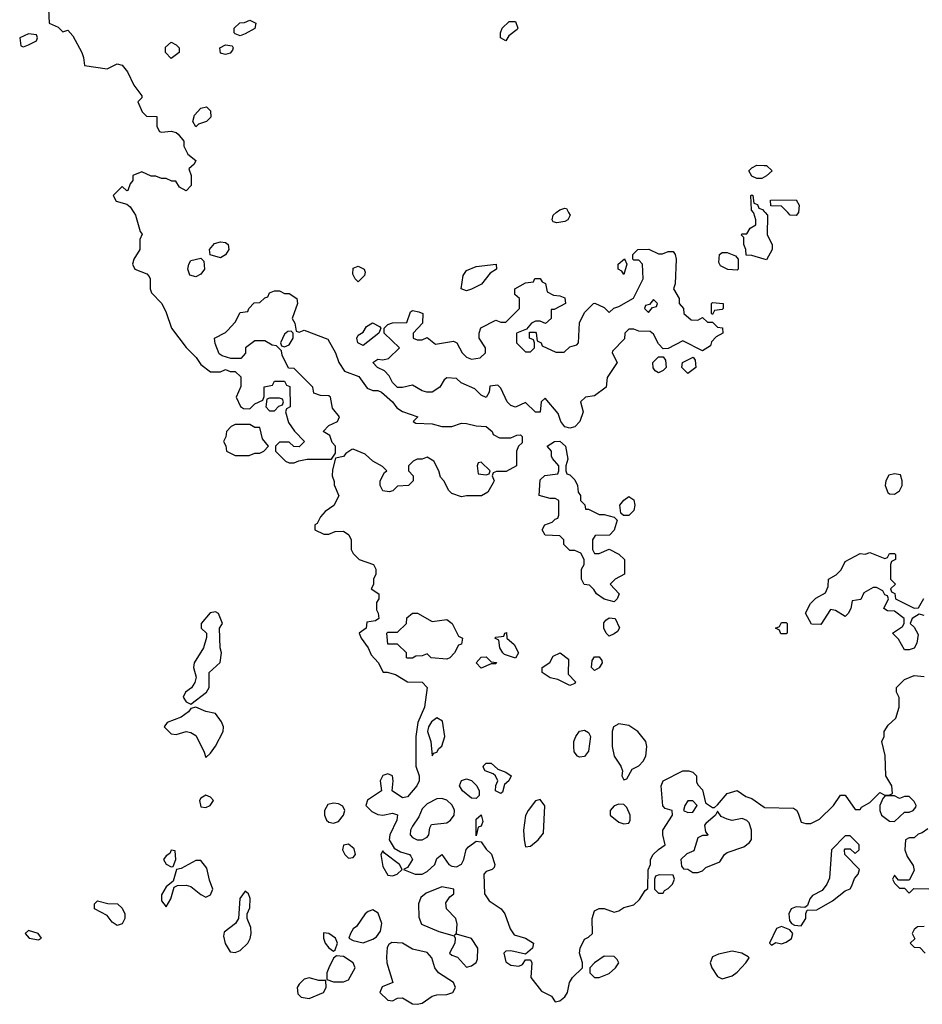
# Model space of a CAD drawing. Header units: inches. Extents: x 2380053 to 2584298, y 380219 to 546618.
# Tile 369 of 656: x 2546974 to 2550643, y 406782 to 410784. Entities that reach past the tile are written whole.
import ezdxf

# ---------------------------------------------------------------- set-up
doc = ezdxf.new("R2010")
doc.units = ezdxf.units.IN
doc.header["$MEASUREMENT"] = 0
for name, color, linetype in [('C5440', 7, 'Continuous'), ('C5441', 7, 'Continuous'), ('C5450', 7, 'Continuous'), ('C5451', 7, 'Continuous')]:
    doc.layers.add(name, color=color, linetype=linetype)

msp = doc.modelspace()

# ---------------------------------------------------------------- linework, layer by layer
at = {"layer": 'C5440', "color": 2, "elevation": 30}
for points in [[(2547438.4, 410000), (2547444.7, 409990), (2547463.6, 409923.6), (2547471.6, 409911.6), (2547462, 409890), (2547462, 409850), (2547438, 409810), (2547432, 409790), (2547442, 409770), (2547490.9, 409750.9), (2547499.8, 409739.8), (2547504.7, 409730), (2547504.7, 409690), (2547510, 409674), (2547552, 409630), (2547570, 409594), (2547591.3, 409530), (2547650, 409452), (2547691.2, 409411.1), (2547710, 409382), (2547750, 409352), (2547790, 409352), (2547810, 409362), (2547830, 409354), (2547850, 409354), (2547872.7, 409332.7), (2547872.7, 409292.7), (2547854, 409250), (2547871.6, 409211.6), (2547883.6, 409203.6), (2547910, 409202), (2547930, 409222), (2547962, 409238), (2547967.3, 409252.7), (2547968.4, 409291.6), (2548002, 409298), (2548010, 409314), (2548050, 409314), (2548058, 409298), (2548072.7, 409292.7), (2548074, 409210), (2548058, 409202), (2548054, 409190), (2548066.4, 409146.4), (2548091.6, 409111.6), (2548132, 409070), (2548110, 409048), (2548088.4, 409048.4), (2548070, 409066), (2548030, 409066), (2548014, 409050), (2548014, 409030), (2548054, 408990), (2548070, 408982), (2548090, 408982), (2548108.7, 408991.3), (2548142, 408998), (2548242, 408998), (2548258, 409022), (2548258, 409050), (2548244.7, 409064.7), (2548234, 409094), (2548208, 409110), (2548230, 409134), (2548266, 409150), (2548274, 409170), (2548245.2, 409205.2), (2548238, 409250), (2548230, 409255.3), (2548196.4, 409256.4), (2548170, 409266), (2548166, 409290), (2548090, 409366), (2548067.3, 409367.3), (2548040.4, 409420.4), (2548038, 409438), (2548018, 409458), (2548000.4, 409460.4), (2547970, 409478), (2547930, 409478), (2547892, 409450), (2547892, 409428), (2547872.7, 409407.3), (2547832.7, 409407.3), (2547797.2, 409417.2), (2547785.2, 409425.2), (2547768.4, 409468.4), (2547766, 409490), (2547810, 409512), (2547819, 409521), (2547850, 409554), (2547870, 409594), (2547902, 409598), (2547906, 409610), (2547927.3, 409632.7), (2547950, 409634), (2547970, 409654), (2547982, 409658), (2547990, 409674), (2548010, 409682), (2548030, 409682), (2548050, 409671.3), (2548070, 409671), (2548101, 409650), (2548102.8, 409630), (2548082, 409570), (2548092, 409550), (2548098, 409518), (2548110, 409514), (2548130, 409522), (2548226, 409486), (2548258, 409430), (2548271, 409390), (2548294.8, 409354.8), (2548353, 409333), (2548385.8, 409285.8), (2548410, 409277.3), (2548430, 409277.3), (2548444.7, 409270), (2548490, 409231), (2548506.6, 409206.6), (2548530, 409190.7), (2548592, 409170), (2548574, 409150), (2548583.6, 409143.6), (2548650, 409141), (2548690, 409130.8), (2548730, 409131), (2548770, 409144), (2548790, 409142.8), (2548830, 409133.4), (2548870, 409130.6), (2548894.8, 409110), (2548898, 409098), (2548924.7, 409084.7), (2548970, 409084.7), (2548995.3, 409095.3), (2549010, 409096), (2549016, 409090), (2549016, 409064), (2549002, 409050), (2548994, 409030), (2548994, 408970), (2548952, 408948), (2548912.7, 408947.3), (2548898, 408942), (2548894, 408930), (2548902, 408910), (2548898, 408902), (2548876.9, 408863.1), (2548851.3, 408848.7), (2548790, 408849), (2548770, 408844), (2548730, 408858), (2548718, 408870), (2548698, 408910), (2548684.7, 408924.7), (2548678, 408950), (2548658, 408990), (2548630, 409006), (2548610, 408998), (2548590, 408998), (2548574, 408990), (2548554, 408970), (2548554, 408950), (2548574, 408930), (2548574, 408910), (2548554, 408890), (2548510, 408888), (2548490.9, 408869.1), (2548475.3, 408864.7), (2548450, 408868.7), (2548439, 408890), (2548439, 408910), (2548456.4, 408943.6), (2548466, 408950), (2548448.4, 408968.4), (2548409.1, 408989.1), (2548378, 409018), (2548330, 409038), (2548323.6, 409036.4), (2548299.6, 409020.4), (2548290, 409008), (2548258, 409002), (2548245.4, 408954.6), (2548244.7, 408930), (2548252.7, 408907.3), (2548252.7, 408892.7), (2548270.9, 408849.1), (2548250.7, 408809.3), (2548215.3, 408784.7), (2548196.9, 408763.1), (2548183.6, 408736.4), (2548174, 408730), (2548174, 408710), (2548210, 408692), (2548230, 408692), (2548256.4, 408703.6), (2548290, 408704.7), (2548312, 408690), (2548322, 408670), (2548322, 408630), (2548330, 408614), (2548354, 408590), (2548412, 408570), (2548422, 408550), (2548422, 408530), (2548412, 408510), (2548412, 408488), (2548402, 408470), (2548434, 408450), (2548434, 408430), (2548424.7, 408415.3), (2548424.7, 408384.7), (2548431.6, 408371.6), (2548434, 408350), (2548419.6, 408340.4), (2548384.7, 408335.3), (2548382, 408310), (2548354, 408290), (2548362, 408270), (2548390.9, 408230.9), (2548402, 408202), (2548431.6, 408171.6), (2548452, 408132), (2548468, 408132), (2548502, 408122), (2548550, 408092), (2548610, 408091.3), (2548630.7, 408070), (2548619.5, 407990), (2548592.8, 407927.2), (2548584, 407870), (2548584.4, 407750), (2548597.3, 407710), (2548597.3, 407690), (2548587.7, 407670), (2548550, 407625.2), (2548530, 407621.2), (2548488, 407650), (2548492, 407690), (2548488.7, 407710), (2548470, 407718), (2548450, 407712), (2548439.1, 407690), (2548444.7, 407650), (2548388, 407612), (2548381, 407590), (2548405.2, 407565.2), (2548430, 407553.4), (2548450, 407550.5), (2548490, 407558.8), (2548510, 407552), (2548506.8, 407530), (2548478.8, 407470), (2548476, 407450), (2548496.8, 407416.8), (2548521.3, 407401.3), (2548558, 407390), (2548563.5, 407383.5), (2548571, 407370), (2548550, 407338), (2548534, 407330), (2548582, 407310), (2548610, 407310.8), (2548630, 407321), (2548662, 407350), (2548670, 407374), (2548690, 407390.8), (2548718, 407350), (2548730, 407342.8), (2548750, 407341), (2548770, 407351.3), (2548779.3, 407370), (2548789.3, 407410.7), (2548798.6, 407421.4), (2548830, 407444.7), (2548850, 407442), (2548870, 407412), (2548891.6, 407391.6), (2548904.7, 407350), (2548902, 407338), (2548894, 407330), (2548870, 407322), (2548861, 407310), (2548864, 407230), (2548882.3, 407202.3), (2548930.8, 407170), (2548946, 407150), (2548967.7, 407087.7), (2548983.8, 407063.8), (2549030.4, 407050.4), (2549062, 407030), (2549058, 407010), (2549030, 406986), (2548970, 406999), (2548950, 406998), (2548942, 406990), (2548950, 406954), (2548970, 406941), (2549003.1, 406936.9), (2549017.2, 406942.8), (2549030, 406962), (2549050, 406962), (2549056, 406950), (2549052, 406890), (2549095.3, 406835.3), (2549135.2, 406815.2), (2549150, 406792), (2549170, 406796), (2549190, 406811.3), (2549201.2, 406830), (2549209.2, 406870), (2549221.2, 406890), (2549262, 406930), (2549261.2, 406950), (2549249.5, 406989.5), (2549252, 407010), (2549270, 407046.8), (2549286, 407054), (2549302, 407070), (2549300.7, 407130), (2549310, 407161), (2549329.4, 407170.6), (2549350, 407170.6), (2549390, 407156), (2549410, 407161), (2549430, 407174.8), (2549470, 407186), (2549492.9, 407207.1), (2549516.4, 407243.6), (2549527.3, 407252.7), (2549528.4, 407328.4), (2549538, 407350), (2549538, 407370), (2549549.3, 407390.7), (2549570, 407411.3), (2549598, 407430), (2549588, 407470), (2549588, 407490), (2549628, 407550), (2549626, 407570), (2549598, 407578), (2549588.8, 407588.9), (2549581.2, 407670), (2549589.2, 407690), (2549669.4, 407730.6), (2549694, 407730), (2549710, 407724.7), (2549724.7, 407710), (2549725.4, 407685.4), (2549730, 407674), (2549750, 407654), (2549761, 407601), (2549790, 407582), (2549798, 407582), (2549810, 407592), (2549850, 407638), (2549890, 407651.3), (2549926, 407626), (2549950, 407618), (2550000, 407583.4)], [(2549205.4, 410000), (2549211.3, 409990), (2549202, 409970), (2549190, 409964), (2549158, 409958), (2549142, 409962), (2549138, 409970), (2549142, 409990), (2549155.2, 410000)], [(2550000, 409811), (2549950, 409826), (2549927.3, 409827.3), (2549926, 409850), (2549918, 409870), (2549918, 409898), (2549906, 409910), (2549910, 409914), (2549930, 409914), (2549943.1, 409936.9), (2549966, 409950), (2549966, 409970), (2549958, 409998), (2549956.3, 410000)]]:
    msp.add_lwpolyline(points, dxfattribs=at)
at = {"layer": 'C5440', "color": 2}
for points, elevation in [([(2547790, 409815.3), (2547748, 409828), (2547746, 409850), (2547765.2, 409874.8), (2547790, 409881), (2547810, 409878), (2547822, 409870), (2547824.7, 409850), (2547810, 409828)], 30), ([(2549570, 409832), (2549587.3, 409832.7), (2549610, 409842), (2549630, 409842), (2549638, 409830), (2549642, 409810), (2549638, 409710), (2549632, 409690), (2549654, 409650), (2549654, 409630), (2549672, 409610), (2549674, 409590), (2549703.6, 409563.6), (2549730, 409562), (2549750, 409574), (2549770, 409554), (2549790, 409554), (2549810, 409534), (2549831.2, 409531.1), (2549832, 409510), (2549804.7, 409495.3), (2549786, 409474), (2549782, 409458), (2549750, 409438), (2549670, 409478), (2549610, 409448), (2549590, 409446), (2549570, 409466), (2549550, 409506), (2549536.4, 409516.4), (2549490, 409518), (2549470, 409526), (2549450, 409526), (2549434, 409510), (2549432.7, 409487.3), (2549383.6, 409436.4), (2549382, 409430), (2549402, 409390), (2549362, 409330), (2549358, 409290), (2549310, 409255.3), (2549274, 409250), (2549254, 409230), (2549264.7, 409190), (2549251.3, 409150), (2549230, 409129.5), (2549210, 409123.7), (2549189.6, 409129.6), (2549174, 409150), (2549163.1, 409183.1), (2549110, 409246), (2549094, 409230), (2549090, 409188.7), (2549070, 409188), (2549030, 409228), (2548990, 409208.7), (2548970, 409215.3), (2548955.3, 409230), (2548930, 409286), (2548918, 409298), (2548885.4, 409294.6), (2548882, 409270), (2548870, 409248.7), (2548850, 409258), (2548824, 409284), (2548768.4, 409308.4), (2548750, 409326), (2548710, 409328), (2548699.6, 409320.4), (2548682, 409290), (2548650, 409269.3), (2548629.4, 409269.4), (2548610, 409275.3), (2548570, 409298), (2548530, 409289.2), (2548509.4, 409289.4), (2548489.4, 409309.4), (2548476, 409336), (2548457.2, 409357.2), (2548428, 409370), (2548409, 409390), (2548430, 409404.7), (2548450, 409402), (2548473.6, 409406.4), (2548518, 409450), (2548455.3, 409510), (2548455.3, 409530), (2548470, 409544.7), (2548490, 409552), (2548547.3, 409552.7), (2548563.1, 409596.9), (2548570, 409602), (2548596.9, 409596.9), (2548612, 409590), (2548611, 409550), (2548574, 409510), (2548574, 409490), (2548590, 409482), (2548610, 409482), (2548630, 409492), (2548664.7, 409464.7), (2548736.9, 409476.9), (2548751.2, 409471.1), (2548772, 409430), (2548790, 409412), (2548810, 409404.7), (2548846, 409410), (2548868, 409430), (2548868, 409450), (2548842, 409490), (2548842, 409510), (2548848.7, 409531.3), (2548910, 409562), (2548930, 409554), (2548950, 409554), (2549006, 409610), (2549006, 409650), (2548987.3, 409667.3), (2548986, 409690), (2549030, 409714), (2549062, 409718), (2549068.4, 409731.6), (2549090, 409732), (2549098, 409718), (2549111.6, 409711.6), (2549118, 409678), (2549143.6, 409663.6), (2549170, 409662), (2549190, 409654), (2549192, 409630), (2549146, 409606), (2549134, 409606), (2549134, 409570), (2549111.6, 409548.4), (2549090, 409558), (2549070, 409558), (2549054, 409550), (2549034, 409526), (2548994, 409510), (2548994, 409470), (2549030, 409434), (2549050, 409434), (2549066, 409450), (2549066, 409470), (2549062, 409482), (2549046, 409490), (2549046, 409514), (2549070, 409514), (2549074, 409510), (2549078, 409478), (2549094, 409470), (2549098, 409458), (2549152.7, 409432.7), (2549187.3, 409432.7), (2549210, 409454), (2549238, 409462), (2549246, 409470), (2549248.8, 409551.1), (2549270, 409594), (2549306, 409630), (2549311.6, 409631.6), (2549350, 409614), (2549370, 409594), (2549388.4, 409611.6), (2549410, 409618), (2549468.4, 409651.6), (2549508, 409730), (2549506, 409790), (2549490, 409806), (2549470, 409806), (2549466, 409810), (2549466, 409830), (2549486, 409850), (2549531.2, 409851.1)], 30), ([(2547690, 409739), (2547665.2, 409745.2), (2547657.2, 409770), (2547661.2, 409790), (2547670, 409804.7), (2547710, 409814), (2547722, 409802), (2547724.7, 409770), (2547710, 409749)], 30), ([(2549430, 409748), (2549422, 409762), (2549406, 409770), (2549406, 409790), (2549432, 409812), (2549442, 409790)], 30), ([(2549890, 409766), (2549852, 409768), (2549823.1, 409783.1), (2549816.4, 409796.4), (2549818, 409830), (2549830, 409838), (2549850, 409838), (2549883.6, 409823.6), (2549894, 409810), (2549894, 409770)], 30), ([(2548350, 409718), (2548338, 409730), (2548328, 409750), (2548330, 409774), (2548350, 409782), (2548374, 409770), (2548378, 409758), (2548375.3, 409744.7)], 30), ([(2548790, 409682), (2548768, 409690), (2548776.5, 409743.5), (2548790, 409764.7), (2548830, 409781), (2548910.7, 409790.7), (2548912, 409770), (2548886.4, 409753.6), (2548850.8, 409709.2), (2548810, 409688.7)], 30), ([(2549550, 409646), (2549534, 409626), (2549518, 409622), (2549514, 409610), (2549530, 409594), (2549546, 409614), (2549562, 409618), (2549566, 409630)], 30), ([(2549790, 409586), (2549786, 409590), (2549786, 409630), (2549790, 409634), (2549834, 409630), (2549834, 409610), (2549830, 409606), (2549798, 409602)], 30), ([(2548370, 409459), (2548349, 409470), (2548344, 409490), (2548350, 409502), (2548370, 409514), (2548383.1, 409536.9), (2548408.4, 409551.6), (2548436.9, 409536.9), (2548442, 409530), (2548434, 409510)], 30), ([(2548078, 409518), (2548063.6, 409516.4), (2548050, 409506), (2548034, 409470), (2548038, 409458), (2548050, 409454), (2548070, 409462), (2548086, 409490), (2548086, 409510)], 30), ([(2549570, 409348.7), (2549556.4, 409356.4), (2549548.4, 409368.4), (2549548, 409390), (2549570, 409414), (2549590, 409414), (2549599.6, 409399.6), (2549602, 409370), (2549590, 409358)], 30), ([(2549690, 409346), (2549666, 409370), (2549668, 409390), (2549711.6, 409411.6), (2549719.6, 409399.6), (2549722, 409370)], 30), ([(2548030, 409246), (2547990, 409246), (2547978, 409242), (2547974, 409210), (2547990, 409194), (2548010, 409194), (2548027.3, 409212.7), (2548042, 409218), (2548046, 409230), (2548042, 409242)], 30), ([(2547910, 409138), (2547850, 409138), (2547834, 409130), (2547814, 409110), (2547811.6, 409088.4), (2547802, 409070), (2547811.6, 409051.6), (2547814, 409030), (2547850, 409012), (2547907.3, 409012.7), (2547930, 409022), (2547950, 409022), (2547966, 409030), (2547986, 409050), (2547960.4, 409080.4), (2547950, 409126), (2547930, 409126)], 30), ([(2549274, 408794), (2549286, 408794), (2549330, 408772), (2549350, 408772), (2549390, 408762), (2549402, 408750), (2549390.9, 408709.1), (2549371.2, 408688.9), (2549312.7, 408687.3), (2549302, 408670), (2549302, 408630), (2549310, 408614), (2549330, 408614), (2549370, 408632), (2549410, 408612), (2549432, 408590), (2549432, 408530), (2549394, 408510), (2549374, 408490), (2549411, 408450), (2549402, 408430), (2549390, 408418), (2549349.1, 408429.1), (2549318, 408450), (2549308.4, 408468.4), (2549290, 408486), (2549268.7, 408488.7), (2549258, 408510), (2549258, 408550), (2549268, 408570), (2549268, 408590), (2549255.3, 408615.3), (2549230, 408626), (2549210, 408626), (2549186, 408650), (2549186, 408670), (2549170, 408686), (2549110, 408688), (2549098, 408710), (2549108.8, 408731.1), (2549138, 408742), (2549150, 408754), (2549162, 408758), (2549166, 408770), (2549166, 408830), (2549150, 408838), (2549130, 408838), (2549086, 408850), (2549090, 408914), (2549108.4, 408931.6), (2549162, 408938), (2549166, 408950), (2549166, 408970), (2549140.2, 409000.2), (2549135.3, 409010), (2549135.3, 409030), (2549118, 409050), (2549148, 409070), (2549170, 409070.8), (2549193, 409050), (2549202, 408998), (2549194, 408970), (2549194, 408950), (2549198, 408938), (2549210, 408934), (2549230, 408914), (2549242, 408890), (2549243.6, 408863.6), (2549254, 408850), (2549254, 408830), (2549271.6, 408811.6)], 30), ([(2548850, 408986), (2548838, 408982), (2548834, 408970), (2548838, 408938), (2548870, 408934), (2548882, 408938), (2548886, 408950)], 30), ([(2549428, 408768), (2549418, 408778), (2549414, 408810), (2549430, 408831.3), (2549450, 408846), (2549470, 408832), (2549474.8, 408810), (2549470.6, 408789.4), (2549450, 408768.7)], 30), ([(2547770, 408377.2), (2547747.7, 408372.3), (2547712, 408330), (2547712, 408310), (2547734, 408290), (2547732.7, 408272.7), (2547721, 408230), (2547682.8, 408170), (2547680.7, 408150), (2547690.7, 408110.7), (2547685.5, 408090), (2547672.4, 408067.6), (2547648, 408050), (2547639.1, 408030), (2547650, 408011), (2547670, 408002), (2547732.7, 408050), (2547744.5, 408070), (2547744, 408130), (2547789.3, 408170.7), (2547794, 408210), (2547788.8, 408231.1), (2547786, 408310), (2547798, 408330), (2547782, 408370)], 30), ([(2548650, 408338), (2548710, 408346), (2548731.3, 408330), (2548758, 408278), (2548774, 408270), (2548770, 408246), (2548758, 408242), (2548742, 408210), (2548722, 408190), (2548710, 408185.2), (2548646, 408190), (2548630, 408206), (2548610, 408198), (2548583.6, 408196.4), (2548570, 408188), (2548550, 408188), (2548546, 408190), (2548546, 408210), (2548510, 408246), (2548470, 408246), (2548466, 408290), (2548470, 408294), (2548510, 408294), (2548546, 408330), (2548547.3, 408352.7), (2548570, 408372), (2548591.6, 408371.6)], 30), ([(2549370, 408278), (2549358, 408290), (2549348, 408310), (2549348.4, 408331.6), (2549356.4, 408343.6), (2549370, 408352), (2549394, 408350), (2549411.6, 408311.6), (2549403.6, 408296.4), (2549390, 408288)], 30), ([(2548990, 408188.7), (2548944, 408204), (2548938, 408210), (2548926, 408230), (2548922, 408262), (2548906, 408270), (2548910, 408274), (2548942, 408278), (2548946, 408290), (2548952.7, 408292.7), (2548954, 408270), (2548983.6, 408243.6), (2549002, 408210)], 30), ([(2549210, 408078), (2549162, 408102), (2549130, 408109), (2549098, 408130), (2549098, 408150), (2549128.4, 408171.6), (2549143.1, 408196.9), (2549170.7, 408210.7), (2549204.7, 408184.7), (2549203.6, 408123.6), (2549232.7, 408092.7), (2549230, 408086)], 30), ([(2548850, 408148), (2548829, 408170), (2548850, 408192), (2548870, 408194), (2548890, 408174), (2548911.6, 408171.6), (2548910, 408166), (2548890, 408166)], 30), ([(2549310, 408138), (2549298, 408150), (2549300.4, 408179.6), (2549310, 408194), (2549330, 408194), (2549339.6, 408179.6), (2549342, 408170), (2549330, 408148.7)], 30), ([(2547690, 407989.4), (2547670, 407984), (2547660.7, 407970), (2547630, 407949.3), (2547573.4, 407926.6), (2547561, 407910), (2547590, 407881.6), (2547610, 407878), (2547650, 407890.4), (2547670, 407886.4), (2547690, 407874.9), (2547722.8, 407810), (2547730, 407784.7), (2547750, 407802), (2547770, 407830.7), (2547800.5, 407890), (2547802, 407910), (2547794.7, 407930), (2547770, 407963.7), (2547730, 407972.3)], 30), ([(2548670, 407946), (2548647.4, 407930), (2548636, 407910), (2548631.9, 407890), (2548644.9, 407850), (2548650, 407792), (2548658, 407802), (2548670, 407806.8), (2548678.3, 407821.7), (2548690, 407831), (2548702, 407870), (2548692.1, 407932.1)], 34), ([(2549250, 407786.6), (2549242, 407790), (2549227.8, 407807.8), (2549227, 407830), (2549227, 407850), (2549234, 407870), (2549250, 407891.3), (2549270, 407896), (2549286.4, 407886.4), (2549294, 407870), (2549286, 407810), (2549270, 407789.3)], 30), ([(2549410, 407921.2), (2549387.3, 407910), (2549382, 407890), (2549381.6, 407830), (2549390.5, 407790.5), (2549418, 407750), (2549424.7, 407730), (2549422, 407710), (2549430, 407694), (2549442, 407698), (2549463.1, 407736.9), (2549490, 407751.3), (2549508.7, 407770), (2549519, 407790), (2549522.7, 407830), (2549519.3, 407850), (2549486, 407890), (2549450, 407915.1)], 34), ([(2548930, 407638), (2548908, 407650), (2548908.8, 407671.1), (2548918, 407690), (2548908, 407710), (2548899, 407719), (2548866, 407730), (2548860.4, 407740.4), (2548858, 407750), (2548870, 407762), (2548890, 407762), (2548916.9, 407736.9), (2548950, 407724.7), (2548972, 407710), (2548962, 407690), (2548944.7, 407675.3), (2548936, 407644)], 30), ([(2548830, 407618), (2548810, 407619), (2548774, 407650), (2548761.2, 407670), (2548770, 407691.3), (2548790, 407698), (2548811, 407691), (2548832, 407670), (2548842, 407650), (2548842, 407630)], 30), ([(2547730, 407632), (2547710, 407619), (2547705.5, 407610), (2547710, 407584.7), (2547730, 407582), (2547748.7, 407590), (2547761.2, 407610), (2547750, 407624)], 30), ([(2548690, 407617.6), (2548670, 407616.2), (2548630, 407597), (2548610, 407576), (2548596.2, 407543.8), (2548570, 407505.2), (2548563.1, 407490), (2548561.6, 407470), (2548570, 407459.1), (2548590, 407450.5), (2548609.5, 407450.5), (2548630, 407460.7), (2548637, 407470), (2548641.2, 407498.8), (2548647.7, 407512.3), (2548710, 407519.6), (2548725.6, 407530), (2548739.6, 407550), (2548741.6, 407570), (2548738, 407578), (2548730, 407592.3), (2548710, 407611.5)], 34), ([(2549090, 407614), (2549070, 407608.7), (2549040.7, 407570), (2549030.6, 407549.4), (2549021.6, 407490), (2549024, 407450), (2549030, 407422), (2549050, 407424.7), (2549081.2, 407450), (2549103.2, 407476.8), (2549108.8, 407588.9)], 34), ([(2548250, 407599.5), (2548226.2, 407593.8), (2548212.7, 407570), (2548212.4, 407550), (2548221.6, 407530), (2548230, 407522.4), (2548250, 407517.6), (2548270, 407524.9), (2548289.6, 407550), (2548295.1, 407570), (2548287.2, 407587.2), (2548270, 407597)], 30), ([(2549410, 407595.1), (2549390, 407589), (2549374.8, 407570), (2549374.8, 407550), (2549410, 407522), (2549430, 407514.8), (2549450, 407518), (2549456, 407530), (2549455.1, 407550), (2549442, 407582), (2549430, 407593.2)], 34), ([(2549710, 407608), (2549690, 407608), (2549678, 407590), (2549672, 407570), (2549690, 407561), (2549710, 407562), (2549728, 407590)], 30), ([(2548830, 407466), (2548830, 407534), (2548850, 407551.3), (2548856, 407524), (2548850, 407506), (2548838, 407502)], 30), ([(2549810, 407566), (2549802, 407550), (2549763.5, 407516.5), (2549758, 407510), (2549762, 407482), (2549770.9, 407470.9), (2549770, 407468), (2549750, 407468), (2549730, 407458), (2549714.8, 407405.2), (2549686.4, 407393.6), (2549662, 407370), (2549663.6, 407343.6), (2549672, 407332), (2549690, 407331.3), (2549710, 407318), (2549730, 407318), (2549750, 407324.7), (2549762.7, 407337.3), (2549819.3, 407360.7), (2549839, 407390), (2549850, 407398.8), (2549918, 407422), (2549940.2, 407439.8), (2549949, 407451), (2549949, 407490), (2549939, 407519), (2549929.1, 407529.1), (2549910, 407537.2), (2549870, 407529.2), (2549850, 407534), (2549824.7, 407544.7)], 30), ([(2548310, 407432), (2548290, 407428), (2548285.5, 407410), (2548296, 407390), (2548310, 407376), (2548330, 407378), (2548339, 407390), (2548334.2, 407414.2)], 30), ([(2547590, 407408), (2547584.9, 407395.1), (2547570, 407385.2), (2547559.1, 407370), (2547570, 407351), (2547590, 407341), (2547598, 407342), (2547609, 407370), (2547606, 407406)], 30), ([(2548450, 407406), (2548442, 407390), (2548450, 407342), (2548470, 407306.8), (2548490, 407304), (2548508, 407310), (2548528, 407330), (2548518, 407350), (2548456.4, 407396.4)], 30), ([(2547690, 407366.6), (2547630, 407333.2), (2547611, 407329), (2547598, 407282), (2547570, 407259), (2547550, 407226), (2547550, 407202), (2547570, 407178), (2547589, 407210), (2547602, 407258), (2547616, 407264), (2547650, 407266), (2547670, 407260.5), (2547710, 407227.3), (2547730, 407217.3), (2547750, 407226.8), (2547759.5, 407250), (2547745.6, 407285.6), (2547734.5, 407334.5), (2547710, 407366)], 30), ([(2549572.7, 407307.3), (2549558, 407302), (2549554, 407290), (2549554, 407250), (2549570, 407234), (2549590, 407234), (2549595.3, 407244.7), (2549610, 407252), (2549628, 407270), (2549635.3, 407290), (2549630, 407306)], 30), ([(2548690, 407259), (2548626.1, 407233.9), (2548604.2, 407215.8), (2548594.9, 407190), (2548595.8, 407135.8), (2548607.9, 407107.9), (2548677.1, 407077.1), (2548739.8, 407059.8), (2548744.7, 407050), (2548742.8, 407030), (2548721, 406990), (2548730, 406981), (2548753, 406973), (2548790, 406932), (2548810, 406938), (2548829.1, 406950.9), (2548834.8, 406965.2), (2548836, 407010), (2548810, 407048.7), (2548750, 407066), (2548742, 407062), (2548749, 407071), (2548752.1, 407107.9), (2548747, 407130), (2548708.3, 407170), (2548706.6, 407193.4), (2548722, 407218), (2548739, 407230), (2548738, 407250)], 30), ([(2547890, 407241.2), (2547868.8, 407211.2), (2547864, 407130), (2547850.7, 407110), (2547805.5, 407074.5), (2547802, 407058), (2547809.1, 407029.1), (2547830, 406995.5), (2547850, 406992.2), (2547870, 407000.4), (2547901.3, 407030), (2547910.8, 407049.2), (2547914.5, 407070), (2547913.1, 407093.1), (2547898, 407130), (2547899.3, 407150), (2547910, 407174), (2547911.4, 407211.5), (2547904, 407230)], 30), ([(2547370, 407102), (2547350, 407115.3), (2547330, 407142), (2547278, 407170), (2547278, 407190), (2547290, 407202), (2547331.6, 407191.6), (2547372, 407190), (2547390, 407172), (2547401, 407150), (2547401, 407130), (2547390, 407109)], 26), ([(2548410, 407165.2), (2548390, 407159.3), (2548378.8, 407150), (2548342.8, 407097.2), (2548330, 407088), (2548318, 407070), (2548312, 407050), (2548330, 407041), (2548370, 407031.3), (2548410, 407046), (2548424.7, 407055.3), (2548441.2, 407078.8), (2548446, 407110), (2548431.7, 407151.7)], 30), ([(2547010, 407081.2), (2546996, 407070), (2547012, 407050), (2547050, 407044), (2547062, 407050), (2547048.7, 407070)], 30), ([(2548208.5, 407071.5), (2548208.4, 407050), (2548216.3, 407030), (2548230, 407010.8), (2548250, 406998), (2548256.5, 407003.5), (2548266, 407030), (2548258, 407050), (2548230, 407069.2)], 30), ([(2548487.1, 407032.9), (2548474.8, 407025.2), (2548467.1, 407012.9), (2548465.2, 406974.8), (2548466, 406950), (2548491.3, 406870), (2548447.5, 406852.5), (2548438, 406830), (2548470, 406798), (2548490, 406796), (2548510, 406806), (2548530, 406807.3), (2548570, 406783.8), (2548590, 406781.6), (2548610, 406786.8), (2548650, 406814.8), (2548670, 406820.7), (2548710, 406822), (2548734, 406830), (2548745.2, 406850), (2548737.2, 406870), (2548676, 406910), (2548660.9, 406930), (2548649.3, 406970), (2548630, 406992.7), (2548570, 407005.6), (2548530, 407029.5)], 30), ([(2548262, 406978), (2548250, 406968.7), (2548230.6, 406930), (2548222.8, 406910), (2548222, 406882), (2548250, 406873.4), (2548290, 406873), (2548310, 406881), (2548337.2, 406930), (2548329.5, 406949.5), (2548290, 406976)], 30), ([(2549350, 406977.2), (2549311, 406950), (2549291.3, 406930), (2549291, 406910), (2549310, 406891), (2549330, 406890.7), (2549370, 406907.3), (2549395.3, 406930), (2549408.7, 406950), (2549403.1, 406963.1), (2549390, 406975.3)], 30), ([(2549870, 406997), (2549814.2, 406985.8), (2549790, 406974), (2549780.7, 406950), (2549787.3, 406930), (2549810, 406894.8), (2549830, 406884.7), (2549870, 406897.1), (2549890, 406912.2), (2549925.1, 406950), (2549939, 406970), (2549935.1, 406975.1), (2549909.6, 406989.6)], 30), ([(2548150, 406889.2), (2548130, 406884), (2548110, 406864), (2548102, 406850), (2548104.1, 406824.1), (2548118, 406810), (2548150, 406804.9), (2548209, 406830), (2548219.3, 406850), (2548218, 406878), (2548190, 406879)], 30)]:
    msp.add_lwpolyline(points, close=True, dxfattribs=dict(at, elevation=elevation))
at = {"layer": 'C5441', "color": 2, "elevation": 30}
for points in [[(2547091.6, 410828.4), (2547094, 410770), (2547130, 410754), (2547150, 410734), (2547170, 410742), (2547190, 410718), (2547226, 410650), (2547234, 410630), (2547238, 410598), (2547330, 410584.7), (2547370, 410604.7), (2547390, 410598.8), (2547412.4, 410572.4), (2547438, 410518), (2547470, 410474), (2547470, 410466), (2547454, 410450), (2547472, 410410), (2547490, 410392), (2547531.3, 410390), (2547531.3, 410350), (2547542, 410330), (2547550, 410326.8), (2547590, 410330.7), (2547610, 410326), (2547618.5, 410318.5), (2547641, 410290), (2547641, 410270), (2547658, 410238), (2547690, 410212), (2547683.6, 410196.4), (2547662, 410178), (2547671.3, 410150), (2547671.3, 410110), (2547650, 410088), (2547623.1, 410103.1), (2547608, 410128), (2547592, 410128), (2547570, 410138), (2547550, 410138), (2547527.3, 410147.3), (2547508.4, 410148.4), (2547470, 410166), (2547434, 410150), (2547434, 410130), (2547423.6, 410116.4), (2547414, 410090), (2547410, 410088), (2547390, 410106), (2547354, 410070), (2547366.4, 410046.4), (2547410, 410034), (2547423.6, 410023.6), (2547438.4, 410000)], [(2550000, 410143.3), (2549990, 410138), (2549970, 410138), (2549950, 410148), (2549938, 410170), (2549950, 410182), (2549970, 410192), (2550000, 410191.5)], [(2549956.3, 410000), (2549948, 410010), (2549946, 410070), (2549950, 410072), (2549954, 410070), (2549958, 410038), (2549972.7, 410032.7), (2549978, 410018), (2549992.7, 410012.7), (2550000, 410004.9)], [(2549155.2, 410000), (2549169.3, 410010.7), (2549190, 410018), (2549196, 410016), (2549205.4, 410000)]]:
    msp.add_lwpolyline(points, dxfattribs=at)
for points in [[(2547870, 410718), (2547850, 410726), (2547846, 410730), (2547846, 410750), (2547868.4, 410771.6), (2547887.3, 410772.7), (2547910, 410782), (2547934, 410770), (2547930, 410748), (2547890, 410726)], [(2548950, 410698), (2548928.7, 410710), (2548928.7, 410730), (2548935.3, 410750), (2548963.7, 410776.3), (2548990, 410776), (2548998.8, 410750), (2548996.3, 410743.7), (2548962, 410718)], [(2547010, 410726), (2546974, 410710), (2546978, 410678), (2546990, 410674), (2547010, 410682), (2547042, 410698), (2547046, 410710), (2547042, 410722)], [(2547590, 410626), (2547566, 410650), (2547567.3, 410672.7), (2547590, 410692), (2547610, 410682), (2547622, 410670), (2547622, 410650)], [(2547810, 410642), (2547790, 410648), (2547788, 410670), (2547810, 410682), (2547838, 410678), (2547842, 410670), (2547839.6, 410660.4), (2547830, 410648)], [(2547690, 410348.7), (2547678, 410370), (2547684.7, 410395.3), (2547710, 410424.7), (2547734, 410430), (2547750, 410414), (2547751.6, 410388.4), (2547734, 410370), (2547701, 410359)]]:
    msp.add_lwpolyline(points, close=True, dxfattribs=at)
at = {"layer": 'C5450', "color": 2, "elevation": 30}
for points in [[(2550004.6, 410000), (2550014, 409990), (2550012, 409910), (2550032, 409870), (2550032, 409850), (2550010, 409808), (2550000, 409811)], [(2550139.3, 410000), (2550130, 409988), (2550106, 409990), (2550096, 410000)], [(2550650, 408362), (2550630, 408368), (2550602, 408350), (2550594, 408330), (2550610, 408314), (2550625.4, 408285.4), (2550621, 408250), (2550610, 408228.7), (2550590, 408222), (2550570, 408222), (2550546, 408266), (2550522, 408290), (2550562, 408318), (2550568.7, 408330), (2550568.7, 408350), (2550530, 408379), (2550501.2, 408381.2), (2550486, 408390), (2550506, 408430), (2550502, 408442), (2550490, 408446), (2550482, 408462), (2550456.4, 408476.4), (2550443.6, 408476.4), (2550405.4, 408454.6), (2550392.7, 408427.3), (2550358, 408422), (2550352, 408390), (2550342, 408370), (2550330, 408358), (2550290, 408382), (2550270, 408386), (2550230, 408326), (2550192.7, 408327.3), (2550168, 408372), (2550188.8, 408411.1), (2550210, 408432), (2550250, 408454), (2550260.4, 408479.6), (2550262, 408510), (2550292.7, 408527.3), (2550312.9, 408547.1), (2550330, 408582), (2550390, 408614), (2550410, 408612), (2550430, 408618), (2550490, 408594), (2550502, 408598), (2550510, 408614), (2550530, 408614), (2550534, 408610), (2550534, 408590), (2550518, 408582), (2550514, 408570), (2550514, 408510), (2550534, 408490), (2550514, 408470), (2550518, 408458), (2550531.6, 408451.6), (2550534, 408430), (2550610, 408392), (2550627.3, 408392.7), (2550649.1, 408430.9)], [(2550000, 407583.4), (2550002, 407582), (2550118.8, 407578.8), (2550131.2, 407571.1), (2550138.8, 407558.8), (2550150, 407522), (2550170, 407516), (2550190, 407516), (2550225.6, 407534.4), (2550282, 407590), (2550310, 407632), (2550330, 407632), (2550370, 407574), (2550390, 407574), (2550396.4, 407583.6), (2550430, 407602), (2550470, 407642), (2550490, 407631.3), (2550508.4, 407631.6), (2550522, 407638), (2550519, 407670), (2550495.3, 407710), (2550492.5, 407792.5), (2550478, 407850), (2550488, 407870), (2550488, 407890), (2550503.7, 407916.3), (2550535.1, 407944.9), (2550549, 407990), (2550548.8, 408028.9), (2550538, 408050), (2550538, 408070), (2550570, 408102), (2550610, 408118), (2550650, 408114)], [(2550664.7, 407495.3), (2550642, 407478), (2550626.4, 407473.6), (2550610, 407458), (2550590, 407458), (2550574, 407450), (2550571.3, 407410), (2550582, 407382), (2550605.4, 407345.4), (2550610, 407326), (2550590, 407286), (2550546, 407286), (2550530, 407306), (2550522, 407290), (2550530, 407274), (2550550, 407254), (2550570, 407254), (2550590, 407234), (2550608, 407252), (2550670, 407251)], [(2550650, 407098), (2550623.6, 407096.4), (2550610, 407086), (2550602, 407070), (2550612, 407048), (2550594, 407030), (2550602, 407022), (2550610, 407014), (2550632.7, 407012.7), (2550654, 406990)]]:
    msp.add_lwpolyline(points, dxfattribs=at)
at = {"layer": 'C5450', "color": 2}
for points, elevation in [([(2550530, 408938.2), (2550507.3, 408932.7), (2550494.1, 408910), (2550492.1, 408890), (2550502.5, 408862.5), (2550510, 408856.5), (2550530, 408854.6), (2550550, 408868.2), (2550561.1, 408890), (2550561.2, 408910), (2550554.2, 408934.2)], 34), ([(2550067.3, 408287.3), (2550062, 408302), (2550046, 408310), (2550062, 408318), (2550070, 408334), (2550090, 408334), (2550094, 408330), (2550094, 408290), (2550090, 408288)], 30), ([(2550530, 407628.7), (2550491.3, 407628.7), (2550482, 407618), (2550470.5, 407589.5), (2550470.5, 407570), (2550477.3, 407550), (2550510, 407526), (2550530, 407524.7), (2550570, 407562), (2550590, 407562), (2550606, 407570), (2550616.4, 407583.6), (2550618, 407590), (2550610, 407606), (2550590, 407626), (2550570, 407626), (2550550, 407618)], 30), ([(2550350, 407466), (2550330, 407466), (2550274, 407410), (2550265.2, 407294.8), (2550254.8, 407270), (2550235.5, 407244.5), (2550196.8, 407223.2), (2550186, 407210), (2550176.9, 407183.1), (2550165.4, 407174.6), (2550130, 407178), (2550110, 407169), (2550100.5, 407150), (2550102.5, 407122.5), (2550110.6, 407110.6), (2550123.5, 407103.5), (2550150, 407101), (2550169.5, 407130), (2550169, 407151), (2550175.3, 407164.7), (2550214.5, 407165.5), (2550277.2, 407202.8), (2550330, 407242.8), (2550349.4, 407250.6), (2550357, 407263), (2550367.2, 407292.8), (2550382, 407310), (2550388, 407330), (2550328, 407390), (2550326, 407410), (2550330, 407414), (2550350, 407414), (2550370, 407394), (2550386, 407410), (2550386, 407430)], 30), ([(2550070, 407097.2), (2550050.7, 407089.3), (2550022, 407030), (2550030, 407022), (2550047.3, 407032.7), (2550070, 407027.7), (2550090, 407034), (2550111.4, 407048.5), (2550116, 407070), (2550104.1, 407084.1)], 30)]:
    msp.add_lwpolyline(points, close=True, dxfattribs=dict(at, elevation=elevation))
at = {"layer": 'C5451', "color": 2}
msp.add_line((2550000, 410004.9, 30), (2550004.6, 410000, 30), dxfattribs=at)
at = {"layer": 'C5451', "color": 2, "elevation": 30}
for points in [[(2550000, 410191.5), (2550010, 410191.3), (2550032, 410170), (2550010, 410148.7), (2550000, 410143.3)], [(2550096, 410000), (2550070, 410026), (2550027.3, 410027.3), (2550026, 410050), (2550130, 410052), (2550142, 410030), (2550139.6, 410000.4), (2550139.3, 410000)]]:
    msp.add_lwpolyline(points, dxfattribs=at)

doc.saveas('drawing.dxf')
